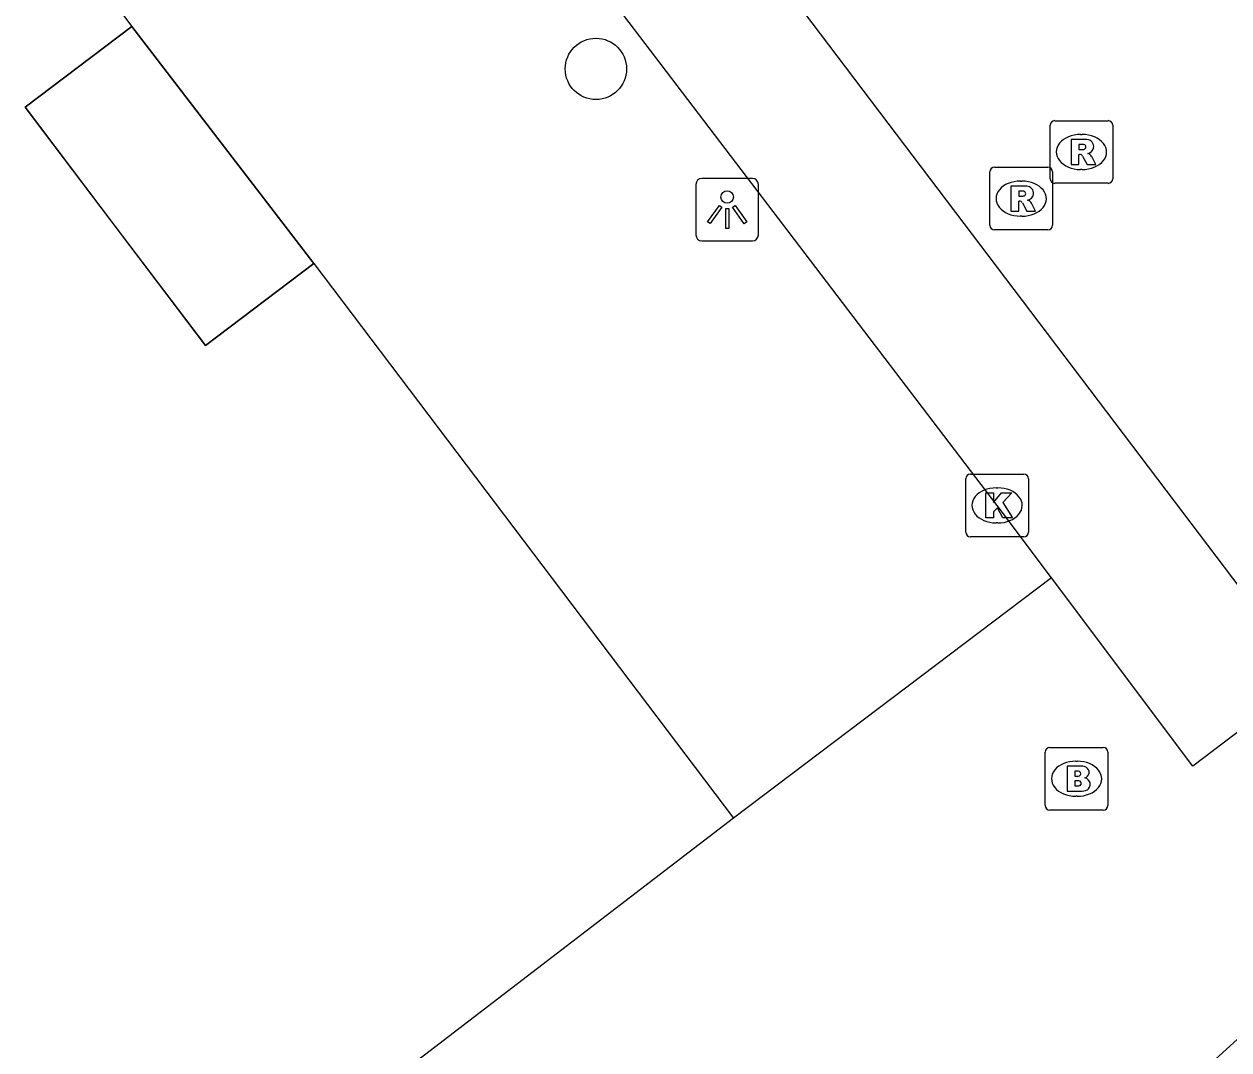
# Model space of a CAD drawing. Extents: x 160037 to 160839, y 385326 to 386441.
# Drawn here: x 160304.64 to 160323.86, y 385934.78 to 385951.15 of the extents above; entities that cross this region are included whole.
import ezdxf

# ---------------------------------------------------------------- set-up
doc = ezdxf.new("R2010")
doc.units = 0
for name, color, linetype in [('IMGEO_Boom', 7, 'Continuous'), ('IMGEO_Brandkraan', 7, 'Continuous'), ('IMGEO_Kolk', 7, 'Continuous'), ('IMGEO_Lichtpunt', 7, 'Continuous'), ('IMGEO_Pand', 7, 'Continuous'), ('IMGEO_Pand_overbouw', 7, 'Continuous'), ('IMGEO_Parkeervlak_open', 7, 'Continuous'), ('IMGEO_Rijbaan_lokaal_open', 7, 'Continuous'), ('IMGEO_Rioolput', 7, 'Continuous'), ('IMGEO_Voetpad_open', 7, 'Continuous')]:
    doc.layers.add(name, color=color, linetype=linetype)

msp = doc.modelspace()

# ---------------------------------------------------------------- linework, layer by layer
at = {"layer": 'IMGEO_Boom'}
msp.add_circle((160313.762, 385950.433), 0.489, dxfattribs=at)
at = {"layer": 'IMGEO_Brandkraan'}
for p, q in [((160320.931, 385938.679), (160320.931, 385939.531)), ((160321.006, 385939.605), (160321.858, 385939.605)), ((160321.932, 385939.531), (160321.932, 385938.679)), ((160321.419, 385939.385), (160321.444, 385939.385)), ((160321.442, 385938.825), (160321.417, 385938.825)), ((160321.858, 385938.605), (160321.006, 385938.605))]:
    msp.add_line(p, q, dxfattribs=at)
for points in [[(160320.931, 385938.679), (160320.931, 385939.531)], [(160321.006, 385939.605), (160321.858, 385939.605)], [(160321.932, 385939.531), (160321.932, 385938.679)], [(160321.279, 385939.305), (160321.279, 385938.905), (160321.492, 385938.905)], [(160321.51, 385939.305), (160321.279, 385939.305)], [(160321.458, 385939.224), (160321.404, 385939.224), (160321.404, 385939.148)], [(160321.404, 385939.148), (160321.457, 385939.148)], [(160321.466, 385939.072), (160321.404, 385939.072), (160321.404, 385938.991)], [(160321.404, 385938.991), (160321.466, 385938.991)], [(160321.858, 385938.605), (160321.006, 385938.605)]]:
    msp.add_lwpolyline(points, dxfattribs=at)
for centre, radius, start, end in [((160321.008, 385939.529), 0.0765, 91.552, 178.448), ((160321.008, 385939.529), 0.0765, 91.552, 178.448), ((160321.856, 385939.529), 0.0765, 1.552, 88.448), ((160321.856, 385939.529), 0.0765, 1.552, 88.448), ((160321.514, 385939.16), 0.145, 59.4692, 91.5367), ((160321.539, 385939.207), 0.0922, 285.5137, 58.1501), ((160321.459, 385939.186), 0.0379, 267.8285, 90.9355), ((160321.467, 385939.031), 0.0404, 269.8759, 90.5077), ((160321.544, 385939.015), 0.105, 301.3115, 78.989), ((160321.498, 385939.156), 0.251, 268.6676, 293.5347), ((160321.008, 385938.681), 0.0765, 181.552, 268.448), ((160321.008, 385938.681), 0.0765, 181.552, 268.448), ((160321.856, 385938.681), 0.0765, 271.552, 358.448), ((160321.856, 385938.681), 0.0765, 271.552, 358.448)]:
    msp.add_arc(centre, radius, start, end, dxfattribs=at)
for centre, major_axis, ratio, start_param, end_param in [((160321.418, 385939.105), (-0.387, 0.002), 0.722429, 4.712389, 7.853982), ((160321.443, 385939.105), (-0.39, 0.002), 0.717154, 1.570796, 4.712389)]:
    msp.add_ellipse(centre, major_axis=major_axis, ratio=ratio, start_param=start_param, end_param=end_param, dxfattribs=at)
at = {"layer": 'IMGEO_Kolk'}
for p, q in [((160319.662, 385943.041), (160319.662, 385943.893)), ((160319.737, 385943.967), (160320.589, 385943.967)), ((160320.663, 385943.893), (160320.663, 385943.041)), ((160320.15, 385943.747), (160320.175, 385943.747)), ((160320.173, 385943.187), (160320.148, 385943.187)), ((160320.589, 385942.967), (160319.737, 385942.967))]:
    msp.add_line(p, q, dxfattribs=at)
for points in [[(160319.662, 385943.041), (160319.662, 385943.893)], [(160319.737, 385943.967), (160320.589, 385943.967)], [(160320.663, 385943.893), (160320.663, 385943.041)], [(160319.983, 385943.667), (160320.106, 385943.667), (160320.106, 385943.516), (160320.236, 385943.667), (160320.4, 385943.667), (160320.254, 385943.516), (160320.407, 385943.267), (160320.255, 385943.267), (160320.17, 385943.431), (160320.106, 385943.364), (160320.106, 385943.267), (160319.983, 385943.267), (160319.983, 385943.667)], [(160320.589, 385942.967), (160319.737, 385942.967)]]:
    msp.add_lwpolyline(points, dxfattribs=at)
for centre, start, end in [((160319.739, 385943.891), 91.552, 178.448), ((160319.739, 385943.891), 91.552, 178.448), ((160320.587, 385943.891), 1.552, 88.448), ((160320.587, 385943.891), 1.552, 88.448), ((160319.739, 385943.043), 181.552, 268.448), ((160319.739, 385943.043), 181.552, 268.448), ((160320.587, 385943.043), 271.552, 358.448), ((160320.587, 385943.043), 271.552, 358.448)]:
    msp.add_arc(centre, 0.0765, start, end, dxfattribs=at)
for centre, major_axis, ratio, start_param, end_param in [((160320.149, 385943.467), (-0.387, 0.002), 0.722429, 4.712389, 7.853982), ((160320.174, 385943.467), (-0.39, 0.002), 0.717154, 1.570796, 4.712389)]:
    msp.add_ellipse(centre, major_axis=major_axis, ratio=ratio, start_param=start_param, end_param=end_param, dxfattribs=at)
at = {"layer": 'IMGEO_Lichtpunt'}
for p, q in [((160316.26, 385948.685), (160315.452, 385948.685)), ((160316.26, 385948.685), (160315.452, 385948.685)), ((160315.358, 385948.59), (160315.358, 385947.783)), ((160315.358, 385948.59), (160315.358, 385947.783)), ((160316.354, 385947.783), (160316.354, 385948.59)), ((160316.354, 385947.783), (160316.354, 385948.59)), ((160315.452, 385947.689), (160316.26, 385947.689)), ((160315.452, 385947.689), (160316.26, 385947.689))]:
    msp.add_line(p, q, dxfattribs=at)
for points in [[(160315.732, 385948.254), (160315.771, 385948.226), (160315.583, 385947.964), (160315.545, 385947.991), (160315.732, 385948.254)], [(160315.834, 385948.206), (160315.881, 385948.206), (160315.881, 385947.884), (160315.834, 385947.884), (160315.834, 385948.206)], [(160315.944, 385948.226), (160315.982, 385948.253), (160316.169, 385947.991), (160316.13, 385947.963), (160315.944, 385948.226)]]:
    msp.add_lwpolyline(points, dxfattribs=at)
msp.add_circle((160315.857, 385948.388), 0.0994, dxfattribs=at)
for centre, start, end in [((160315.452, 385948.59), 90, 180), ((160315.452, 385948.59), 90, 180), ((160316.26, 385948.59), 0, 90), ((160316.26, 385948.59), 0, 90), ((160315.452, 385947.783), 180, 270), ((160315.452, 385947.783), 180, 270), ((160316.26, 385947.783), 270, 0), ((160316.26, 385947.783), 270, 360)]:
    msp.add_arc(centre, 0.0946, start, end, dxfattribs=at)
at = {"layer": 'IMGEO_Pand'}
for points in [[(160301.098, 385958.053), (160306.355, 385951.108)], [(160309.261, 385947.325), (160307.532, 385946.017), (160304.654, 385949.82), (160306.355, 385951.108)], [(160309.261, 385947.325), (160315.959, 385938.476)], [(160315.959, 385938.476), (160311.028, 385934.695), (160300.528, 385926.728)]]:
    msp.add_lwpolyline(points, dxfattribs=at)
at = {"layer": 'IMGEO_Pand_overbouw'}
msp.add_lwpolyline([(160306.355, 385951.108), (160304.654, 385949.82), (160306.093, 385947.918), (160307.532, 385946.017), (160309.261, 385947.325)], close=True, dxfattribs=at)
at = {"layer": 'IMGEO_Parkeervlak_open'}
msp.add_lwpolyline([(160297.464, 385977.233), (160325.133, 385940.705)], dxfattribs=at)
at = {"layer": 'IMGEO_Rijbaan_lokaal_open'}
for points in [[(160359.957, 385963.714), (160354.853, 385959.852), (160335.37, 385945.037), (160332.879, 385943.015), (160325.513, 385936.326), (160323.295, 385934.312), (160321.054, 385932.279)], [(160321.032, 385942.311), (160315.959, 385938.476)], [(160325.133, 385940.705), (160323.288, 385939.305), (160321.032, 385942.311)]]:
    msp.add_lwpolyline(points, dxfattribs=at)
at = {"layer": 'IMGEO_Rioolput'}
for p, q in [((160321.008, 385948.681), (160321.008, 385949.533)), ((160321.083, 385949.607), (160321.935, 385949.607)), ((160322.009, 385949.533), (160322.009, 385948.681)), ((160321.496, 385949.387), (160321.521, 385949.387)), ((160320.047, 385947.937), (160320.047, 385948.789)), ((160320.122, 385948.863), (160320.974, 385948.863)), ((160321.048, 385948.789), (160321.048, 385947.937)), ((160321.519, 385948.827), (160321.494, 385948.827)), ((160320.535, 385948.643), (160320.56, 385948.643)), ((160321.935, 385948.607), (160321.083, 385948.607)), ((160320.558, 385948.083), (160320.533, 385948.083)), ((160320.974, 385947.863), (160320.122, 385947.863))]:
    msp.add_line(p, q, dxfattribs=at)
for points in [[(160321.008, 385948.681), (160321.008, 385949.533)], [(160321.083, 385949.607), (160321.935, 385949.607)], [(160322.009, 385949.533), (160322.009, 385948.681)], [(160321.597, 385949.305), (160321.345, 385949.307), (160321.345, 385948.907)], [(160321.345, 385948.907), (160321.469, 385948.907), (160321.469, 385949.069), (160321.48, 385949.069)], [(160321.523, 385949.226), (160321.469, 385949.226), (160321.469, 385949.145)], [(160321.469, 385949.145), (160321.521, 385949.145)], [(160321.527, 385949.04), (160321.598, 385948.907), (160321.738, 385948.907), (160321.673, 385949.033)], [(160320.047, 385947.937), (160320.047, 385948.789)], [(160320.122, 385948.863), (160320.974, 385948.863)], [(160321.048, 385948.789), (160321.048, 385947.937)], [(160320.636, 385948.561), (160320.384, 385948.563), (160320.384, 385948.163)], [(160321.935, 385948.607), (160321.083, 385948.607)], [(160320.384, 385948.163), (160320.508, 385948.163), (160320.508, 385948.325), (160320.519, 385948.325)], [(160320.562, 385948.482), (160320.508, 385948.482), (160320.508, 385948.401)], [(160320.508, 385948.401), (160320.56, 385948.401)], [(160320.566, 385948.296), (160320.637, 385948.163), (160320.777, 385948.163), (160320.712, 385948.289)], [(160320.974, 385947.863), (160320.122, 385947.863)]]:
    msp.add_lwpolyline(points, dxfattribs=at)
for centre, radius, start, end in [((160321.085, 385949.531), 0.0765, 91.552, 178.448), ((160321.085, 385949.531), 0.0765, 91.552, 178.448), ((160321.933, 385949.531), 0.0765, 1.552, 88.448), ((160321.933, 385949.531), 0.0765, 1.552, 88.448), ((160321.596, 385949.195), 0.109, 350.3612, 89.416), ((160321.479, 385949.016), 0.0533, 26.0293, 88.6989), ((160321.505, 385949.334), 0.19, 274.7715, 282.9687), ((160321.529, 385949.13), 0.0964, 77.0061, 93.1865), ((160321.543, 385949.187), 0.0378, 276.6634, 79.6772), ((160321.594, 385949.195), 0.112, 277.5842, 350.9817), ((160321.578, 385948.98), 0.108, 29.5134, 73.7905), ((160320.124, 385948.787), 0.0765, 91.552, 178.448), ((160320.124, 385948.787), 0.0765, 91.552, 178.448), ((160320.972, 385948.787), 0.0765, 1.552, 88.448), ((160320.972, 385948.787), 0.0765, 1.552, 88.448), ((160321.085, 385948.683), 0.0765, 181.552, 268.448), ((160321.085, 385948.683), 0.0765, 181.552, 268.448), ((160321.933, 385948.683), 0.0765, 271.552, 358.448), ((160321.933, 385948.683), 0.0765, 271.552, 358.448), ((160320.635, 385948.451), 0.109, 350.3612, 89.416), ((160320.518, 385948.272), 0.0533, 26.0293, 88.6989), ((160320.544, 385948.59), 0.19, 274.7715, 282.9687), ((160320.568, 385948.386), 0.0964, 77.0061, 93.1865), ((160320.582, 385948.443), 0.0378, 276.6634, 79.6772), ((160320.633, 385948.451), 0.112, 277.5842, 350.9817), ((160320.617, 385948.236), 0.108, 29.5134, 73.7905), ((160320.124, 385947.939), 0.0765, 181.552, 268.448), ((160320.124, 385947.939), 0.0765, 181.552, 268.448), ((160320.972, 385947.939), 0.0765, 271.552, 358.448), ((160320.972, 385947.939), 0.0765, 271.552, 358.448)]:
    msp.add_arc(centre, radius, start, end, dxfattribs=at)
for centre, major_axis, ratio, start_param, end_param in [((160321.495, 385949.107), (-0.387, 0.002), 0.722429, 4.712389, 7.853982), ((160321.52, 385949.107), (-0.39, 0.002), 0.717154, 1.570796, 4.712389), ((160320.534, 385948.363), (-0.387, 0.002), 0.722429, 4.712389, 7.853982), ((160320.559, 385948.363), (-0.39, 0.002), 0.717154, 1.570796, 4.712389)]:
    msp.add_ellipse(centre, major_axis=major_axis, ratio=ratio, start_param=start_param, end_param=end_param, dxfattribs=at)
at = {"layer": 'IMGEO_Voetpad_open'}
for points in [[(160321.032, 385942.311), (160320.164, 385943.468), (160305.939, 385962.146), (160297.407, 385973.279), (160295.521, 385975.755)], [(160306.355, 385951.108), (160309.261, 385947.325)]]:
    msp.add_lwpolyline(points, dxfattribs=at)

doc.saveas('drawing.dxf')
